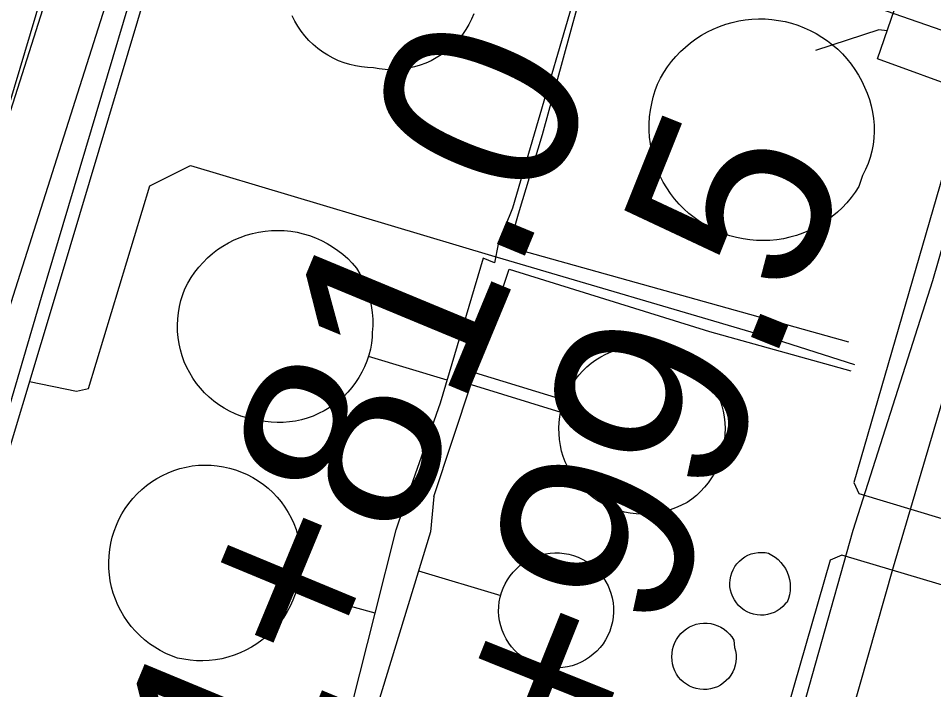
# Model space of a CAD drawing. Extents: x 3704301 to 3742427, y 506229 to 532009.
# Drawn here: x 3710758.2 to 3711227.5, y 523289 to 523633 of the extents above; entities that cross this region are included whole.
import ezdxf

# ---------------------------------------------------------------- set-up
doc = ezdxf.new("R2010")
doc.units = 0
for name, color, linetype in [('V-CHAN-NAID', 7, 'Continuous'), ('V-DOMW-TANK', 7, 'Continuous'), ('V-ROAD-CNTR', 7, 'Continuous'), ('V-SURV-IDEN', 7, 'Continuous'), ('V-UTIL-IDEN', 7, 'Continuous'), ('V-UTIL-LINE', 7, 'Continuous')]:
    doc.layers.add(name, color=color, linetype=linetype)

msp = doc.modelspace()

# ---------------------------------------------------------------- linework, layer by layer
at = {"layer": 'V-DOMW-TANK'}
for points in [[(3710991.79, 523635.28), (3710990.6, 523632.5), (3710989.23, 523629.8), (3710987.68, 523627.19), (3710985.96, 523624.7), (3710984.08, 523622.33), (3710982.03, 523620.1), (3710979.84, 523618), (3710977.52, 523616.06), (3710975.07, 523614.28), (3710972.5, 523612.67), (3710969.84, 523611.24), (3710967.08, 523609.99), (3710964.24, 523608.93), (3710961.34, 523608.06), (3710958.39, 523607.39), (3710955.39, 523606.92), (3710952.38, 523606.66), (3710949.35, 523606.6), (3710946.32, 523606.74), (3710943.31, 523607.09), (3710940.34, 523607.64), (3710937.26, 523607.73), (3710934.2, 523608.02), (3710931.17, 523608.53), (3710928.17, 523609.23), (3710925.23, 523610.14), (3710922.36, 523611.23), (3710919.57, 523612.53), (3710916.87, 523614), (3710914.28, 523615.66), (3710911.81, 523617.49), (3710909.46, 523619.47), (3710907.25, 523621.61), (3710905.19, 523623.9), (3710903.29, 523626.32), (3710901.56, 523628.86), (3710900.01, 523631.52), (3710898.63, 523634.27)], [(3711196.48, 523568.23), (3711195.85, 523564.93), (3711194.99, 523561.69), (3711193.91, 523558.52), (3711192.62, 523555.43), (3711191.12, 523552.43), (3711189.25, 523546.75), (3711187.35, 523543.86), (3711185.28, 523541.08), (3711183.05, 523538.43), (3711180.67, 523535.92), (3711178.15, 523533.55), (3711175.48, 523531.34), (3711172.69, 523529.29), (3711169.79, 523527.42), (3711166.77, 523525.72), (3711163.66, 523524.2), (3711160.46, 523522.86), (3711157.2, 523521.73), (3711153.87, 523520.78), (3711150.48, 523520.04), (3711147.07, 523519.5), (3711143.62, 523519.17), (3711140.16, 523519.04), (3711136.7, 523519.12), (3711133.25, 523519.41), (3711129.83, 523519.89), (3711126.43, 523520.59), (3711123.09, 523521.48), (3711119.81, 523522.57), (3711116.59, 523523.86), (3711113.46, 523525.33), (3711110.42, 523526.99), (3711107.49, 523528.83), (3711104.67, 523530.83), (3711101.97, 523533.01), (3711099.41, 523535.34), (3711096.99, 523537.81), (3711094.73, 523540.43), (3711092.62, 523543.17), (3711090.69, 523546.04), (3711088.92, 523549.02), (3711087.34, 523552.1), (3711085.94, 523555.27), (3711084.74, 523558.51), (3711083.72, 523561.82), (3711082.91, 523565.18), (3711082.31, 523568.59), (3711081.9, 523572.03), (3711081.7, 523575.49), (3711081.71, 523578.95), (3711081.92, 523582.4), (3711082.34, 523585.84), (3711082.96, 523589.24), (3711083.78, 523592.61), (3711084.81, 523595.91), (3711086.02, 523599.15), (3711087.43, 523602.31), (3711089.16, 523605.27), (3711091.06, 523608.11), (3711093.12, 523610.84), (3711095.35, 523613.45), (3711097.72, 523615.92), (3711100.22, 523618.25), (3711102.87, 523620.42), (3711105.63, 523622.44), (3711108.51, 523624.29), (3711111.49, 523625.97), (3711114.56, 523627.48), (3711117.72, 523628.79), (3711120.95, 523629.93), (3711124.24, 523630.87), (3711127.58, 523631.61), (3711130.96, 523632.16), (3711134.37, 523632.51), (3711137.79, 523632.66), (3711141.21, 523632.61), (3711144.62, 523632.36), (3711148.01, 523631.91), (3711151.37, 523631.27), (3711154.69, 523630.42), (3711157.95, 523629.38), (3711161.15, 523628.16), (3711164.26, 523626.74), (3711167.29, 523625.15), (3711170.23, 523623.38), (3711173.05, 523621.45), (3711175.75, 523619.35), (3711178.33, 523617.1), (3711180.77, 523614.7), (3711183.06, 523612.16), (3711185.21, 523609.49), (3711187.19, 523606.7), (3711189, 523603.8), (3711190.64, 523600.79), (3711192.11, 523597.7), (3711193.39, 523594.53), (3711194.56, 523591.39), (3711195.51, 523588.17), (3711196.24, 523584.9), (3711196.74, 523581.59)], [(3711196.74, 523581.59), (3711197.02, 523578.25), (3711197.07, 523574.9), (3711196.89, 523571.55), (3711196.48, 523568.23)]]:
    msp.add_lwpolyline(points, dxfattribs=at)
for points in [[(3710939.71, 523471.9), (3710939.72, 523469.54), (3710939.32, 523466.44), (3710938.73, 523463.37), (3710937.93, 523460.34), (3710936.94, 523457.37), (3710935.76, 523454.47), (3710934.4, 523451.66), (3710932.86, 523448.94), (3710931.14, 523446.32), (3710929.26, 523443.82), (3710927.22, 523441.45), (3710925.03, 523439.22), (3710922.7, 523437.13), (3710920.24, 523435.19), (3710917.66, 523433.42), (3710914.98, 523431.82), (3710912.19, 523430.4), (3710909.32, 523429.16), (3710906.37, 523428.11), (3710903.36, 523427.25), (3710900.31, 523426.59), (3710897.21, 523426.12), (3710894.09, 523425.86), (3710890.97, 523425.8), (3710887.84, 523425.95), (3710884.73, 523426.29), (3710881.65, 523426.84), (3710878.51, 523427.4), (3710875.41, 523428.17), (3710872.37, 523429.14), (3710869.4, 523430.31), (3710866.51, 523431.67), (3710863.72, 523433.21), (3710861.03, 523434.93), (3710858.45, 523436.82), (3710856.01, 523438.88), (3710853.71, 523441.09), (3710851.56, 523443.44), (3710849.56, 523445.93), (3710847.73, 523448.55), (3710846.08, 523451.28), (3710844.6, 523454.11), (3710843.31, 523457.03), (3710842.22, 523460.03), (3710841.33, 523463.1), (3710840.64, 523466.21), (3710840.15, 523469.37), (3710839.86, 523472.55), (3710839.79, 523475.74), (3710839.92, 523478.93), (3710840.26, 523482.1), (3710840.81, 523485.25), (3710841.56, 523488.35), (3710842.51, 523491.4), (3710843.66, 523494.37), (3710845.17, 523497.31), (3710846.85, 523500.14), (3710848.72, 523502.86), (3710850.75, 523505.46), (3710852.94, 523507.92), (3710855.28, 523510.24), (3710857.76, 523512.41), (3710860.38, 523514.42), (3710863.12, 523516.27), (3710865.96, 523517.93), (3710868.91, 523519.41), (3710871.94, 523520.71), (3710875.05, 523521.81), (3710878.22, 523522.71), (3710881.44, 523523.42), (3710884.7, 523523.92), (3710887.98, 523524.2), (3710891.28, 523524.29), (3710894.58, 523524.17), (3710897.86, 523523.84), (3710901.11, 523523.3), (3710904.33, 523522.56), (3710907.49, 523521.62), (3710910.58, 523520.48), (3710913.6, 523519.15), (3710916.53, 523517.64), (3710919.36, 523515.94), (3710922.07, 523514.07), (3710924.66, 523512.03), (3710927.12, 523509.83), (3710929.43, 523507.48), (3710931.6, 523504.99), (3710933.39, 523502.02), (3710934.98, 523498.93), (3710936.36, 523495.75), (3710937.52, 523492.48), (3710938.46, 523489.14), (3710939.17, 523485.74), (3710939.66, 523482.3), (3710939.91, 523478.84), (3710939.93, 523475.37)], [(3711097.89, 523383.37), (3711095.19, 523382.15), (3711092.42, 523381.12), (3711089.59, 523380.27), (3711086.71, 523379.63), (3711083.78, 523379.18), (3711080.84, 523378.93), (3711077.89, 523378.89), (3711074.93, 523379.04), (3711072, 523379.4), (3711069.09, 523379.96), (3711066.23, 523380.71), (3711063.43, 523381.65), (3711060.71, 523382.79), (3711058.06, 523384.11), (3711055.51, 523385.6), (3711053.07, 523387.27), (3711050.75, 523389.1), (3711048.55, 523391.08), (3711046.5, 523393.21), (3711044.6, 523395.47), (3711042.86, 523397.86), (3711041.28, 523400.36), (3711039.88, 523402.97), (3711038.66, 523405.66), (3711037.63, 523408.43), (3711036.79, 523411.26), (3711036.14, 523414.15), (3711035.69, 523417.07), (3711035.44, 523420.01), (3711035.4, 523422.97), (3711035.55, 523425.92), (3711035.91, 523428.86), (3711036.46, 523431.76), (3711037.22, 523434.62), (3711038.16, 523437.42), (3711039.3, 523440.15), (3711040.62, 523442.79), (3711042.11, 523445.34), (3711043.78, 523447.78), (3711045.61, 523450.11), (3711047.59, 523452.3), (3711049.73, 523454.35), (3711052, 523456.24), (3711054.4, 523457.98), (3711056.91, 523459.54), (3711059.53, 523460.92), (3711062.24, 523462.12), (3711065.02, 523463.12), (3711067.86, 523463.93), (3711070.76, 523464.54), (3711073.69, 523464.95), (3711076.64, 523465.15), (3711079.6, 523465.15), (3711082.56, 523464.94), (3711085.48, 523464.53), (3711088.38, 523463.91), (3711091.22, 523463.09), (3711094, 523462.08), (3711096.71, 523460.88), (3711099.32, 523459.49), (3711101.83, 523457.92), (3711104.23, 523456.18), (3711106.5, 523454.28), (3711108.63, 523452.23), (3711110.61, 523450.03), (3711112.44, 523447.7), (3711114.09, 523445.25), (3711115.58, 523442.69), (3711116.88, 523440.04), (3711118, 523437.29), (3711118.92, 523434.48), (3711119.64, 523431.61), (3711120.16, 523428.7), (3711120.48, 523425.76), (3711120.59, 523422.8), (3711120.5, 523419.84), (3711120.32, 523416.88), (3711119.93, 523413.94), (3711119.35, 523411.03), (3711118.57, 523408.16), (3711117.6, 523405.36), (3711116.44, 523402.63), (3711115.09, 523399.98), (3711113.58, 523397.43), (3711111.88, 523394.99), (3711110.04, 523392.67), (3711108.03, 523390.48), (3711105.88, 523388.43), (3711103.6, 523386.54), (3711101.19, 523384.8)], [(3710901.66, 523366.82), (3710902.33, 523363.62), (3710902.78, 523360.39), (3710903.04, 523357.13), (3710903.07, 523353.86), (3710902.91, 523350.59), (3710902.54, 523347.34), (3710901.95, 523344.13), (3710901.17, 523340.96), (3710900.18, 523337.84), (3710899, 523334.79), (3710897.62, 523331.83), (3710896.05, 523328.96), (3710894.31, 523326.19), (3710892.39, 523323.54), (3710890.31, 523321.03), (3710888.07, 523318.65), (3710885.68, 523316.41), (3710883.15, 523314.34), (3710880.5, 523312.42), (3710877.73, 523310.69), (3710874.86, 523309.14), (3710871.89, 523307.77), (3710868.84, 523306.59), (3710865.72, 523305.61), (3710862.54, 523304.83), (3710859.33, 523304.26), (3710856.08, 523303.89), (3710852.81, 523303.74), (3710849.54, 523303.79), (3710846.29, 523304.05), (3710843.05, 523304.52), (3710839.85, 523305.19), (3710836.81, 523306.29), (3710833.83, 523307.57), (3710830.95, 523309.04), (3710828.17, 523310.69), (3710825.49, 523312.51), (3710822.94, 523314.51), (3710820.51, 523316.65), (3710818.23, 523318.95), (3710816.1, 523321.39), (3710814.13, 523323.96), (3710812.33, 523326.65), (3710810.7, 523329.45), (3710809.25, 523332.34), (3710807.99, 523335.32), (3710806.92, 523338.38), (3710806.05, 523341.49), (3710805.38, 523344.66), (3710804.91, 523347.86), (3710804.64, 523351.09), (3710804.58, 523354.33), (3710804.72, 523357.56), (3710805.07, 523360.78), (3710805.63, 523363.97), (3710806.38, 523367.12), (3710807.34, 523370.21), (3710808.48, 523373.24), (3710809.82, 523376.19), (3710811.35, 523379.04), (3710813.05, 523381.8), (3710814.92, 523384.44), (3710816.96, 523386.96), (3710819.14, 523389.33), (3710821.47, 523391.55), (3710823.94, 523393.62), (3710826.54, 523395.52), (3710829.26, 523397.25), (3710832.08, 523398.79), (3710835, 523400.15), (3710838, 523401.31), (3710841.08, 523402.27), (3710844.21, 523403.04), (3710847.39, 523403.59), (3710850.59, 523403.93), (3710853.81, 523404.07), (3710857.03, 523403.99), (3710860.23, 523403.71), (3710863.42, 523403.21), (3710866.56, 523402.51), (3710869.65, 523401.6), (3710872.68, 523400.49), (3710875.62, 523399.19), (3710878.48, 523397.69), (3710881.23, 523396.02), (3710883.86, 523394.17), (3710886.37, 523392.14), (3710888.74, 523389.96), (3710890.96, 523387.63), (3710893.02, 523385.16), (3710894.92, 523382.55), (3710896.65, 523379.83), (3710898.19, 523377), (3710899.54, 523374.08), (3710900.7, 523371.08)], [(3711062.05, 523338.36), (3711062.69, 523335.98), (3711063.13, 523333.55), (3711063.37, 523331.1), (3711063.39, 523328.64), (3711063.22, 523326.18), (3711062.83, 523323.75), (3711062.25, 523321.36), (3711061.47, 523319.02), (3711060.5, 523316.76), (3711059.34, 523314.58), (3711058, 523312.51), (3711056.49, 523310.56), (3711054.83, 523308.75), (3711053.02, 523307.08), (3711051.08, 523305.56), (3711049.02, 523304.21), (3711046.85, 523303.04), (3711044.59, 523302.06), (3711042.26, 523301.26), (3711039.87, 523300.67), (3711037.44, 523300.28), (3711034.98, 523300.09), (3711032.52, 523300.11), (3711030.06, 523300.33), (3711027.64, 523300.76), (3711025.25, 523301.39), (3711022.93, 523302.21), (3711020.69, 523303.23), (3711018.54, 523304.43), (3711016.5, 523305.8), (3711014.57, 523307.35), (3711012.79, 523309.04), (3711011.15, 523310.88), (3711009.67, 523312.85), (3711008.36, 523314.94), (3711007.24, 523317.13), (3711006.29, 523319.41), (3711005.54, 523321.75), (3711005, 523324.16), (3711004.65, 523326.59), (3711004.5, 523329.05), (3711004.57, 523331.51), (3711004.84, 523333.96), (3711005.29, 523336.35), (3711005.94, 523338.69), (3711006.77, 523340.97), (3711007.79, 523343.17), (3711009, 523345.29), (3711010.37, 523347.29), (3711011.9, 523349.18), (3711013.58, 523350.93), (3711015.4, 523352.54), (3711017.35, 523353.99), (3711019.41, 523355.28), (3711021.57, 523356.39), (3711023.81, 523357.32), (3711026.12, 523358.06), (3711028.49, 523358.61), (3711030.89, 523358.96), (3711033.32, 523359.12), (3711035.75, 523359.07), (3711038.16, 523358.82), (3711040.55, 523358.38), (3711042.89, 523357.73), (3711045.18, 523356.9), (3711047.38, 523355.88), (3711049.5, 523354.68), (3711051.5, 523353.32), (3711053.39, 523351.79), (3711055.15, 523350.11), (3711056.76, 523348.29), (3711058.21, 523346.35), (3711059.51, 523344.29), (3711060.62, 523342.14)], [(3711151.45, 523332.9), (3711150.22, 523331.59), (3711148.85, 523330.42), (3711147.36, 523329.42), (3711145.76, 523328.59), (3711144.09, 523327.93), (3711142.35, 523327.48), (3711140.56, 523327.22), (3711138.77, 523327.16), (3711136.98, 523327.3), (3711135.21, 523327.64), (3711133.5, 523328.17), (3711131.85, 523328.89), (3711130.29, 523329.79), (3711128.85, 523330.86), (3711127.53, 523332.09), (3711126.36, 523333.45), (3711125.35, 523334.94), (3711124.51, 523336.53), (3711123.85, 523338.2), (3711123.38, 523339.94), (3711123.11, 523341.71), (3711123.04, 523343.51), (3711123.17, 523345.3), (3711123.5, 523347.07), (3711124.03, 523348.79), (3711124.74, 523350.44), (3711125.63, 523352), (3711126.7, 523353.45), (3711127.91, 523354.77), (3711129.27, 523355.95), (3711130.75, 523356.97), (3711132.33, 523357.82), (3711134, 523358.49), (3711135.74, 523358.97), (3711137.52, 523359.25), (3711139.31, 523359.33), (3711141.1, 523359.21), (3711142.87, 523358.89), (3711144.63, 523357.97), (3711146.27, 523356.87), (3711147.8, 523355.61), (3711149.19, 523354.2), (3711150.42, 523352.66), (3711151.49, 523350.99), (3711152.38, 523349.23), (3711153.08, 523347.38), (3711153.59, 523345.46), (3711153.9, 523343.51), (3711154, 523341.54), (3711153.9, 523339.56), (3711153.6, 523337.61), (3711153.09, 523335.69), (3711152.39, 523333.84)], [(3711125.49, 523310.61), (3711125.96, 523308.82), (3711126.23, 523306.99), (3711126.3, 523305.15), (3711126.16, 523303.31), (3711125.81, 523301.49), (3711125.26, 523299.73), (3711124.52, 523298.04), (3711123.59, 523296.44), (3711122.5, 523294.95), (3711121.23, 523293.61), (3711119.83, 523292.4), (3711118.31, 523291.36), (3711116.67, 523290.5), (3711114.95, 523289.83), (3711113.17, 523289.36), (3711111.34, 523289.08), (3711109.49, 523289.02), (3711107.65, 523289.16), (3711105.84, 523289.5), (3711104.08, 523290.04), (3711102.38, 523290.79), (3711100.78, 523291.71), (3711099.3, 523292.81), (3711097.95, 523294.06), (3711096.74, 523295.46), (3711095.7, 523296.99), (3711094.84, 523298.62), (3711094.17, 523300.34), (3711093.69, 523302.13), (3711093.41, 523303.95), (3711093.34, 523305.8), (3711093.4, 523307.67), (3711093.67, 523309.52), (3711094.14, 523311.33), (3711094.81, 523313.08), (3711095.66, 523314.74), (3711096.7, 523316.3), (3711097.9, 523317.73), (3711099.25, 523319.03), (3711100.73, 523320.16), (3711102.34, 523321.12), (3711104.03, 523321.9), (3711105.81, 523322.49), (3711107.64, 523322.88), (3711109.5, 523323.07), (3711111.37, 523323.04), (3711113.23, 523322.82), (3711115.05, 523322.38), (3711116.81, 523321.75), (3711118.49, 523320.93), (3711120.07, 523319.93), (3711121.52, 523318.76), (3711122.85, 523317.43), (3711124.01, 523315.97), (3711125.01, 523314.39)]]:
    msp.add_lwpolyline(points, close=True, dxfattribs=at)
at = {"layer": 'V-ROAD-CNTR'}
for points in [[(3710620.11, 523108.96), (3710694.86, 523399.55), (3710892.94, 524021.6), (3710995.65, 524376.48), (3711049.99, 524548.74), (3711062.22, 524583.23)], [(3710648.72, 523099.78), (3710723.71, 523391.25), (3710921.65, 524012.88), (3711024.37, 524367.8), (3711078.45, 524539.21), (3711090.21, 524572.38)]]:
    msp.add_lwpolyline(points, dxfattribs=at)
at = {"layer": 'V-UTIL-LINE'}
for p, q in [((3711235.85, 523625.41), (3711088.54, 523676.64)), ((3710978.07, 523447.59), (3710937.71, 523459.67)), ((3711038.13, 523437.33), (3710992.32, 523451.34)), ((3710990.35, 523445.38), (3711036.36, 523431.24)), ((3710963.38, 523349.89), (3711005.53, 523337.23)), ((3710941.18, 523328.18), (3710900.64, 523339.3))]:
    msp.add_line(p, q, dxfattribs=at)
for points in [[(3711115.09, 524601.79), (3711097.81, 524550.78), (3711094.05, 524540.83), (3711061.65, 524432.85), (3711050.38, 524395.91), (3711045.68, 524383.59), (3711031.07, 524358.47), (3710993.04, 524230.6), (3710957.82, 524112.68), (3710917.44, 523982.43), (3710877.06, 523847.93), (3710843.72, 523737.58), (3710806.63, 523613.02), (3710770.01, 523489.89), (3710731.51, 523359.17), (3710700.51, 523261.13), (3710697.7, 523249.77)], [(3710703.38, 523247.41), (3710740.48, 523369.13), (3710779.92, 523499.37), (3710824.53, 523648.56), (3710866.31, 523790.17), (3710908.1, 523926.09), (3710951.76, 524074.8), (3710995.43, 524218.78), (3711037.7, 524355.18), (3711052.79, 524379.35), (3711080.01, 524473.12), (3711099.25, 524541.32), (3711103.5, 524547.95), (3711119.48, 524592.95), (3711128.82, 524596.73)], [(3710998.93, 524412.35), (3710958.85, 524277.37), (3710909.55, 524111.14), (3710865.89, 523967.64), (3710829.26, 523845.92), (3710791.24, 523715.68), (3710750.86, 523579.76), (3710710.95, 523447.15), (3710675.27, 523328.28), (3710662.58, 523283.08)], [(3711244.65, 523595.49), (3711198.76, 523612.28), (3711256.53, 523779.96), (3711281.37, 523772.45), (3711318.13, 523890.24), (3711397.77, 524153.37), (3711431.31, 524263.39)], [(3711170.94, 524049.29), (3711128.18, 523923.78), (3711092.49, 523806.8), (3711059.17, 523691.24), (3711026.79, 523573.32), (3711014.58, 523532.59), (3711009.73, 523515.62)], [(3711004.16, 523517.18), (3711011.73, 523535.9), (3711054.92, 523683.66), (3711055.85, 523690.29), (3710963.49, 523723.19), (3710886.75, 523751.41)], [(3711294.42, 523618.49), (3711260.26, 523628.45), (3711253.58, 523626.27), (3711186.53, 523395.18), (3711189.1, 523389.48), (3711245.94, 523372.33), (3711247.72, 523367.42), (3711241.68, 523342.24), (3711238.35, 523340.66), (3711180.52, 523357.82), (3711174.44, 523355.25), (3711108.97, 523128.19)], [(3711203.65, 523626.48), (3711199.5, 523627.02), (3711166.95, 523616.47)], [(3711274.41, 523584.51), (3711240.96, 523467.35), (3711206.69, 523351.79), (3711171.96, 523229.13), (3711140.04, 523121.15), (3711136.73, 523115.94), (3711103.79, 523040.61), (3711062.81, 522958.17), (3711045.28, 522966.17), (3711098.02, 523077.04), (3711101.99, 523084.72), (3711116.39, 523112.58), (3711122.04, 523125.37), (3711115.88, 523128.67), (3711151.1, 523245.65), (3711186.29, 523370.67), (3711227.16, 523498.55), (3711260.95, 523616), (3711267.58, 523613.65), (3711261.96, 523590.92)], [(3710764.01, 523446.82), (3710788.06, 523441.88), (3710794.21, 523443.32), (3710825.67, 523547.04), (3710846.47, 523557.5), (3711000.86, 523511.49), (3711142.47, 523469.71), (3711186.99, 523455.62)], [(3711184.12, 523466.97), (3711004.16, 523517.18), (3711002.29, 523507.71), (3710996.61, 523510.06), (3710974.54, 523435.71), (3710959.5, 523393.07)], [(3710971.34, 523387.9), (3711009.87, 523504.41), (3711112.65, 523472.48), (3711185.1, 523452.3)], [(3710736.95, 523245.36), (3710866.73, 523197.4), (3710904.62, 523185.18), (3710921.51, 523250.53), (3710941.18, 523328.18), (3710951.98, 523370.81), (3710959.5, 523393.07)], [(3710971.34, 523387.9), (3710969.5, 523369.91), (3710933.33, 523251.51), (3710912.21, 523179.52), (3711056.66, 523135.38), (3711135.75, 523113.33)]]:
    msp.add_lwpolyline(points, dxfattribs=at)

# ---------------------------------------------------------------- texts
at = {"layer": 'V-CHAN-NAID'}
msp.add_text('CHALMETTE REFI-', height=100, rotation=67.6639, dxfattribs=at).set_placement((3711261.59, 522465.56))
at = {"layer": 'V-SURV-IDEN'}
for s, rotation, p in [('151+81.0', 67.4865, (3710841, 523084.43)), ('152+99.5', 68.1358, (3710976.21, 523035.02))]:
    msp.add_text(s, height=100, rotation=rotation, dxfattribs=at).set_placement(p)
at = {"layer": 'V-UTIL-IDEN'}
msp.add_text("Aerial Crossing Vert. Clearance 175' above H.W.", height=63.9999, rotation=65, dxfattribs=at).set_placement((3710031.14, 523272.04))

doc.saveas('drawing.dxf')
